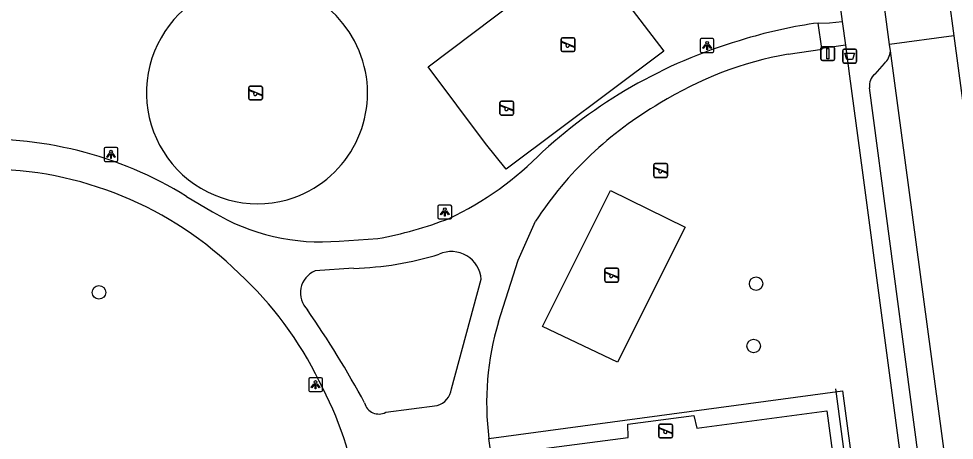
# Model space of a CAD drawing. Extents: x 163150 to 163546, y 380933 to 381635.
# Drawn here: x 163353.7 to 163421.5, y 381257.8 to 381288.4 of the extents above; entities that cross this region are included whole.
import ezdxf

# ---------------------------------------------------------------- set-up
doc = ezdxf.new("R2010")
doc.units = 0
for name, color, linetype in [('IMGEO_Afvalbak', 7, 'Continuous'), ('IMGEO_Boom', 7, 'Continuous'), ('IMGEO_Groenvoorziening', 7, 'Continuous'), ('IMGEO_Hek', 7, 'Continuous'), ('IMGEO_Lichtpunt', 7, 'Continuous'), ('IMGEO_Rijbaan_lokaal_open', 7, 'Continuous'), ('IMGEO_Speelvoorziening', 7, 'Continuous'), ('IMGEO_Verkeersbordpaal', 7, 'Continuous'), ('IMGEO_Voetpad_gesloten', 7, 'Continuous'), ('IMGEO_Voetpad_open', 7, 'Continuous')]:
    doc.layers.add(name, color=color, linetype=linetype)

msp = doc.modelspace()

# ---------------------------------------------------------------- linework, layer by layer
at = {"layer": 'IMGEO_Afvalbak'}
for p, q in [((163413.441, 381285.253), (163413.441, 381286.053)), ((163413.441, 381286.053), (163413.441, 381285.253)), ((163413.541, 381286.153), (163414.331, 381286.153)), ((163414.331, 381286.153), (163413.541, 381286.153)), ((163414.431, 381286.053), (163414.431, 381285.253)), ((163414.431, 381285.253), (163414.431, 381286.053)), ((163414.331, 381285.153), (163413.541, 381285.153)), ((163413.541, 381285.153), (163414.331, 381285.153))]:
    msp.add_line(p, q, dxfattribs=at)
msp.add_lwpolyline([(163413.584, 381285.867), (163414.288, 381285.867), (163414.139, 381285.397), (163413.733, 381285.397), (163413.584, 381285.867)], dxfattribs=at)
for centre, start, end in [((163413.541, 381286.053), 90, 180), ((163413.541, 381286.053), 90, 180), ((163414.331, 381286.053), 0, 90), ((163414.331, 381286.053), 360, 90), ((163413.541, 381285.253), 180, 270), ((163413.541, 381285.253), 180, 270), ((163414.331, 381285.253), 270, 0), ((163414.331, 381285.253), 270, 0)]:
    msp.add_arc(centre, 0.1, start, end, dxfattribs=at)
at = {"layer": 'IMGEO_Boom'}
for centre in [(163407.151, 381269.15), (163359.511, 381268.52), (163406.974, 381264.631)]:
    msp.add_circle(centre, 0.489, dxfattribs=at)
at = {"layer": 'IMGEO_Groenvoorziening'}
for points in [[(163387.541, 381279.328), (163383.37, 381284.874), (163394.757, 381293.475), (163400.456, 381286.021), (163389.033, 381277.444), (163387.541, 381279.328)], [(163397.1, 381263.454), (163391.668, 381266.052), (163396.597, 381275.92), (163401.999, 381273.257), (163397.1, 381263.454)]]:
    msp.add_lwpolyline(points, dxfattribs=at)
for centre, radius, start, end in [((163371.009, 381282.999), 8.052, 104.15803, 289.34621), ((163370.926, 381282.975), 8.056, 289.95494, 103.5493)]:
    msp.add_arc(centre, radius, start, end, dxfattribs=at)
at = {"layer": 'IMGEO_Hek'}
for points in [[(163418.09, 381222.776), (163412.93, 381261.528)], [(163388.434, 381256.775), (163397.88, 381257.988), (163397.852, 381258.959), (163402.649, 381259.603), (163402.867, 381258.674), (163412.281, 381259.941), (163417.086, 381224.192), (163407.492, 381222.956), (163407.628, 381221.998), (163402.873, 381221.312), (163402.714, 381222.304), (163393.215, 381220.972)]]:
    msp.add_lwpolyline(points, dxfattribs=at)
at = {"layer": 'IMGEO_Lichtpunt'}
for p, q in [((163403.099, 381286.827), (163403.099, 381286.02)), ((163403.099, 381286.827), (163403.099, 381286.02)), ((163404.001, 381286.922), (163403.193, 381286.922)), ((163404.001, 381286.922), (163403.193, 381286.922)), ((163404.095, 381286.02), (163404.095, 381286.827)), ((163404.095, 381286.02), (163404.095, 381286.827)), ((163403.193, 381285.926), (163404.001, 381285.926)), ((163403.193, 381285.926), (163404.001, 381285.926)), ((163360.789, 381279.019), (163359.981, 381279.019)), ((163360.789, 381279.019), (163359.981, 381279.019)), ((163359.887, 381278.924), (163359.887, 381278.117)), ((163359.887, 381278.924), (163359.887, 381278.117)), ((163360.883, 381278.117), (163360.883, 381278.924)), ((163360.883, 381278.117), (163360.883, 381278.924)), ((163359.981, 381278.023), (163360.789, 381278.023)), ((163359.981, 381278.023), (163360.789, 381278.023)), ((163384.087, 381274.759), (163384.087, 381273.952)), ((163384.087, 381274.759), (163384.087, 381273.952)), ((163384.989, 381274.854), (163384.181, 381274.854)), ((163384.989, 381274.854), (163384.181, 381274.854)), ((163385.083, 381273.952), (163385.083, 381274.759)), ((163385.083, 381273.952), (163385.083, 381274.759)), ((163384.181, 381273.858), (163384.989, 381273.858)), ((163384.181, 381273.858), (163384.989, 381273.858)), ((163374.717, 381262.223), (163374.717, 381261.416)), ((163374.717, 381262.223), (163374.717, 381261.416)), ((163375.619, 381262.318), (163374.811, 381262.318)), ((163375.619, 381262.318), (163374.811, 381262.318)), ((163375.713, 381261.416), (163375.713, 381262.223)), ((163375.713, 381261.416), (163375.713, 381262.223)), ((163374.811, 381261.322), (163375.619, 381261.322)), ((163374.811, 381261.322), (163375.619, 381261.322))]:
    msp.add_line(p, q, dxfattribs=at)
for points in [[(163403.473, 381286.491), (163403.512, 381286.463), (163403.324, 381286.201), (163403.286, 381286.228), (163403.473, 381286.491)], [(163403.685, 381286.463), (163403.723, 381286.49), (163403.91, 381286.228), (163403.871, 381286.2), (163403.685, 381286.463)], [(163403.575, 381286.443), (163403.622, 381286.443), (163403.622, 381286.121), (163403.575, 381286.121), (163403.575, 381286.443)], [(163360.261, 381278.588), (163360.3, 381278.56), (163360.112, 381278.298), (163360.074, 381278.325), (163360.261, 381278.588)], [(163360.363, 381278.54), (163360.41, 381278.54), (163360.41, 381278.218), (163360.363, 381278.218), (163360.363, 381278.54)], [(163360.473, 381278.56), (163360.511, 381278.587), (163360.698, 381278.325), (163360.659, 381278.297), (163360.473, 381278.56)], [(163384.461, 381274.423), (163384.5, 381274.395), (163384.312, 381274.133), (163384.274, 381274.16), (163384.461, 381274.423)], [(163384.563, 381274.375), (163384.61, 381274.375), (163384.61, 381274.053), (163384.563, 381274.053), (163384.563, 381274.375)], [(163384.673, 381274.395), (163384.711, 381274.422), (163384.898, 381274.16), (163384.859, 381274.132), (163384.673, 381274.395)], [(163375.091, 381261.887), (163375.13, 381261.859), (163374.942, 381261.597), (163374.904, 381261.624), (163375.091, 381261.887)], [(163375.193, 381261.839), (163375.24, 381261.839), (163375.24, 381261.517), (163375.193, 381261.517), (163375.193, 381261.839)], [(163375.303, 381261.859), (163375.341, 381261.886), (163375.528, 381261.624), (163375.489, 381261.596), (163375.303, 381261.859)]]:
    msp.add_lwpolyline(points, dxfattribs=at)
for centre in [(163403.598, 381286.625), (163360.386, 381278.722), (163384.586, 381274.557), (163375.216, 381262.021)]:
    msp.add_circle(centre, 0.0994, dxfattribs=at)
for centre, start, end in [((163403.193, 381286.827), 90, 180), ((163403.193, 381286.827), 90, 180), ((163404.001, 381286.827), 0, 90), ((163404.001, 381286.827), 0, 90), ((163403.193, 381286.02), 180, 270), ((163403.193, 381286.02), 180, 270), ((163404.001, 381286.02), 270, 0), ((163404.001, 381286.02), 270, 360), ((163359.981, 381278.924), 90, 180), ((163359.981, 381278.924), 90, 180), ((163360.789, 381278.924), 0, 90), ((163360.789, 381278.924), 0, 90), ((163359.981, 381278.117), 180, 270), ((163359.981, 381278.117), 180, 270), ((163360.789, 381278.117), 270, 0), ((163360.789, 381278.117), 270, 360), ((163384.181, 381274.759), 90, 180), ((163384.181, 381274.759), 90, 180), ((163384.989, 381274.759), 0, 90), ((163384.989, 381274.759), 0, 90), ((163384.181, 381273.952), 180, 270), ((163384.181, 381273.952), 180, 270), ((163384.989, 381273.952), 270, 0), ((163384.989, 381273.952), 270, 360), ((163374.811, 381262.223), 90, 180), ((163374.811, 381262.223), 90, 180), ((163375.619, 381262.223), 0, 90), ((163375.619, 381262.223), 0, 90), ((163374.811, 381261.416), 180, 270), ((163374.811, 381261.416), 180, 270), ((163375.619, 381261.416), 270, 0), ((163375.619, 381261.416), 270, 360)]:
    msp.add_arc(centre, 0.0946, start, end, dxfattribs=at)
at = {"layer": 'IMGEO_Rijbaan_lokaal_open'}
for points in [[(163416.832, 381286.494), (163416.465, 381289.22)], [(163421.129, 381289.848), (163421.495, 381287.123)], [(163421.495, 381287.123), (163416.832, 381286.494)], [(163416.892, 381286.034), (163416.832, 381286.494)], [(163421.495, 381287.123), (163426.471, 381250), (163430.261, 381222.635), (163430.41, 381221.543)], [(163425.575, 381220.93), (163421.736, 381250), (163416.892, 381286.034)]]:
    msp.add_lwpolyline(points, dxfattribs=at)
at = {"layer": 'IMGEO_Speelvoorziening'}
for p, q in [((163393.023, 381286.082), (163393.023, 381286.882)), ((163393.023, 381286.882), (163393.023, 381286.082)), ((163393.406, 381286.51), (163393.067, 381286.647)), ((163393.092, 381286.707), (163393.968, 381286.354)), ((163393.123, 381286.982), (163393.913, 381286.982)), ((163393.913, 381286.982), (163393.123, 381286.982)), ((163394.013, 381286.882), (163394.013, 381286.082)), ((163394.013, 381286.082), (163394.013, 381286.882)), ((163393.913, 381285.982), (163393.123, 381285.982)), ((163393.123, 381285.982), (163393.913, 381285.982)), ((163393.944, 381286.294), (163393.604, 381286.431)), ((163370.372, 381282.578), (163370.372, 381283.378)), ((163370.372, 381283.378), (163370.372, 381282.578)), ((163370.755, 381283.006), (163370.416, 381283.143)), ((163370.441, 381283.203), (163371.317, 381282.85)), ((163370.472, 381283.478), (163371.262, 381283.478)), ((163371.262, 381283.478), (163370.472, 381283.478)), ((163371.362, 381283.378), (163371.362, 381282.578)), ((163371.362, 381282.578), (163371.362, 381283.378)), ((163371.262, 381282.478), (163370.472, 381282.478)), ((163370.472, 381282.478), (163371.262, 381282.478)), ((163371.293, 381282.79), (163370.953, 381282.927)), ((163388.585, 381281.48), (163388.585, 381282.28)), ((163388.585, 381282.28), (163388.585, 381281.48)), ((163388.968, 381281.908), (163388.629, 381282.045)), ((163388.654, 381282.105), (163389.53, 381281.752)), ((163388.685, 381282.38), (163389.475, 381282.38)), ((163389.475, 381282.38), (163388.685, 381282.38)), ((163389.506, 381281.692), (163389.166, 381281.829)), ((163389.575, 381282.28), (163389.575, 381281.48)), ((163389.575, 381281.48), (163389.575, 381282.28)), ((163389.475, 381281.38), (163388.685, 381281.38)), ((163388.685, 381281.38), (163389.475, 381281.38)), ((163399.736, 381276.96), (163399.736, 381277.76)), ((163399.736, 381277.76), (163399.736, 381276.96)), ((163399.836, 381277.86), (163400.626, 381277.86)), ((163400.626, 381277.86), (163399.836, 381277.86)), ((163400.726, 381277.76), (163400.726, 381276.96)), ((163400.726, 381276.96), (163400.726, 381277.76)), ((163400.119, 381277.388), (163399.78, 381277.525)), ((163399.805, 381277.585), (163400.681, 381277.232)), ((163400.657, 381277.172), (163400.317, 381277.309)), ((163400.626, 381276.86), (163399.836, 381276.86)), ((163399.836, 381276.86), (163400.626, 381276.86)), ((163396.289, 381270.272), (163397.079, 381270.272)), ((163397.079, 381270.272), (163396.289, 381270.272)), ((163396.189, 381269.372), (163396.189, 381270.172)), ((163396.189, 381270.172), (163396.189, 381269.372)), ((163396.572, 381269.8), (163396.233, 381269.937)), ((163396.258, 381269.997), (163397.134, 381269.644)), ((163397.11, 381269.584), (163396.77, 381269.721)), ((163397.179, 381270.172), (163397.179, 381269.372)), ((163397.179, 381269.372), (163397.179, 381270.172)), ((163397.079, 381269.272), (163396.289, 381269.272)), ((163396.289, 381269.272), (163397.079, 381269.272)), ((163400.107, 381258.072), (163400.107, 381258.872)), ((163400.107, 381258.872), (163400.107, 381258.072)), ((163400.176, 381258.697), (163401.052, 381258.344)), ((163400.207, 381258.972), (163400.997, 381258.972)), ((163400.997, 381258.972), (163400.207, 381258.972)), ((163401.097, 381258.872), (163401.097, 381258.072)), ((163401.097, 381258.072), (163401.097, 381258.872)), ((163400.49, 381258.5), (163400.151, 381258.637)), ((163401.028, 381258.284), (163400.688, 381258.421)), ((163400.997, 381257.972), (163400.207, 381257.972)), ((163400.207, 381257.972), (163400.997, 381257.972))]:
    msp.add_line(p, q, dxfattribs=at)
for centre, radius, start, end in [((163393.123, 381286.882), 0.1, 90, 180), ((163393.123, 381286.882), 0.1, 90, 180), ((163393.08, 381286.677), 0.0327, 68.07798, 248.07798), ((163393.485, 381286.42), 0.12, 130.99278, 5.16318), ((163393.913, 381286.882), 0.1, 0, 90), ((163393.913, 381286.882), 0.1, 360, 90), ((163393.123, 381286.082), 0.1, 180, 270), ((163393.123, 381286.082), 0.1, 180, 270), ((163393.913, 381286.082), 0.1, 270, 0), ((163393.913, 381286.082), 0.1, 270, 0), ((163393.956, 381286.324), 0.0327, 248.07798, 68.07798), ((163370.472, 381283.378), 0.1, 90, 180), ((163370.472, 381283.378), 0.1, 90, 180), ((163370.429, 381283.173), 0.0327, 68.07798, 248.07798), ((163371.262, 381283.378), 0.1, 0, 90), ((163371.262, 381283.378), 0.1, 360, 90), ((163370.472, 381282.578), 0.1, 180, 270), ((163370.472, 381282.578), 0.1, 180, 270), ((163370.834, 381282.916), 0.12, 130.99278, 5.16318), ((163371.262, 381282.578), 0.1, 270, 0), ((163371.262, 381282.578), 0.1, 270, 0), ((163371.305, 381282.82), 0.0327, 248.07798, 68.07798), ((163388.685, 381282.28), 0.1, 90, 180), ((163388.685, 381282.28), 0.1, 90, 180), ((163388.642, 381282.075), 0.0327, 68.07798, 248.07798), ((163389.047, 381281.818), 0.12, 130.99278, 5.16318), ((163389.475, 381282.28), 0.1, 0, 90), ((163389.475, 381282.28), 0.1, 360, 90), ((163389.518, 381281.722), 0.0327, 248.07798, 68.07798), ((163388.685, 381281.48), 0.1, 180, 270), ((163388.685, 381281.48), 0.1, 180, 270), ((163389.475, 381281.48), 0.1, 270, 0), ((163389.475, 381281.48), 0.1, 270, 0), ((163399.836, 381277.76), 0.1, 90, 180), ((163399.836, 381277.76), 0.1, 90, 180), ((163400.626, 381277.76), 0.1, 0, 90), ((163400.626, 381277.76), 0.1, 360, 90), ((163399.793, 381277.555), 0.0327, 68.07798, 248.07798), ((163400.198, 381277.298), 0.12, 130.99278, 5.16318), ((163400.669, 381277.202), 0.0327, 248.07798, 68.07798), ((163399.836, 381276.96), 0.1, 180, 270), ((163399.836, 381276.96), 0.1, 180, 270), ((163400.626, 381276.96), 0.1, 270, 0), ((163400.626, 381276.96), 0.1, 270, 0), ((163396.289, 381270.172), 0.1, 90, 180), ((163396.289, 381270.172), 0.1, 90, 180), ((163397.079, 381270.172), 0.1, 0, 90), ((163397.079, 381270.172), 0.1, 360, 90), ((163396.246, 381269.967), 0.0327, 68.07798, 248.07798), ((163396.651, 381269.71), 0.12, 130.99278, 5.16318), ((163397.122, 381269.614), 0.0327, 248.07798, 68.07798), ((163396.289, 381269.372), 0.1, 180, 270), ((163396.289, 381269.372), 0.1, 180, 270), ((163397.079, 381269.372), 0.1, 270, 0), ((163397.079, 381269.372), 0.1, 270, 0), ((163400.207, 381258.872), 0.1, 90, 180), ((163400.207, 381258.872), 0.1, 90, 180), ((163400.164, 381258.667), 0.0327, 68.07798, 248.07798), ((163400.997, 381258.872), 0.1, 0, 90), ((163400.997, 381258.872), 0.1, 360, 90), ((163400.207, 381258.072), 0.1, 180, 270), ((163400.207, 381258.072), 0.1, 180, 270), ((163400.569, 381258.41), 0.12, 130.99278, 5.16318), ((163400.997, 381258.072), 0.1, 270, 0), ((163400.997, 381258.072), 0.1, 270, 0), ((163401.04, 381258.314), 0.0327, 248.07798, 68.07798)]:
    msp.add_arc(centre, radius, start, end, dxfattribs=at)
at = {"layer": 'IMGEO_Verkeersbordpaal'}
for p, q in [((163411.855, 381285.438), (163411.855, 381286.238)), ((163411.855, 381286.238), (163411.855, 381285.438)), ((163411.955, 381286.338), (163412.745, 381286.338)), ((163412.745, 381286.338), (163411.955, 381286.338)), ((163412.845, 381286.238), (163412.845, 381285.438)), ((163412.845, 381285.438), (163412.845, 381286.238)), ((163412.745, 381285.338), (163411.955, 381285.338)), ((163411.955, 381285.338), (163412.745, 381285.338))]:
    msp.add_line(p, q, dxfattribs=at)
msp.add_lwpolyline([(163412.275, 381286.213), (163412.425, 381286.213), (163412.425, 381285.463), (163412.275, 381285.463), (163412.275, 381286.213)], dxfattribs=at)
for centre, start, end in [((163411.955, 381286.238), 90, 180), ((163411.955, 381286.238), 90, 180), ((163412.745, 381286.238), 0, 90), ((163412.745, 381286.238), 360, 90), ((163411.955, 381285.438), 180, 270), ((163411.955, 381285.438), 180, 270), ((163412.745, 381285.438), 270, 0), ((163412.745, 381285.438), 270, 0)]:
    msp.add_arc(centre, 0.1, start, end, dxfattribs=at)
at = {"layer": 'IMGEO_Voetpad_gesloten'}
for points in [[(163411.924, 381286.216), (163411.651, 381288.054)], [(163409.48, 381285.788), (163411.933, 381286.156), (163411.924, 381286.216)], [(163365.863, 381275.48), (163367.752, 381274.363)], [(163388.474, 381266.376), (163389.909, 381270.857), (163391.168, 381273.678)], [(163376.925, 381272.245), (163379.721, 381272.42)], [(163377.978, 381270.264), (163375.177, 381270.079)], [(163385.074, 381261.526), (163387.231, 381269.469)], [(163380.298, 381259.823), (163384.034, 381260.318)], [(163387.95, 381256.75), (163387.785, 381257.932)]]:
    msp.add_lwpolyline(points, dxfattribs=at)
for centre, radius, start, end in [((163416.007, 381255.454), 32.89, 97.61118, 106.92019), ((163416.38, 381251.652), 36.643, 105.74779, 132.35019), ((163413.936, 381260.181), 25.992, 99.87087, 121.97213), ((163413.543, 381259.134), 26.687, 120.06718, 146.97682), ((163351.294, 381251.919), 27.702, 58.26842, 93.76606), ((163374.508, 381295.613), 24.09, 295.58437, 315.51655), ((163351.276, 381251.337), 26.124, 45.24717, 90.09077), ((163375.571, 381287.305), 15.12, 238.86022, 275.13686), ((163374.445, 381301.035), 29.097, 280.44584, 291.0801), ((163377.347, 381293.252), 22.997, 271.57292, 287.2858), ((163385.06, 381269.303), 2.177, 4.38082, 113.84645), ((163352.399, 381250.997), 25.597, 25.63304, 47.56788), ((163375.84, 381268.485), 1.726, 112.59957, 225.2966), ((163313.776, 381225.277), 73.927, 28.45277, 34.60226), ((163407.82, 381260.547), 20.205, 163.23349, 187.43692), ((163353.777, 381250.183), 24.741, 7.96721, 28.71562), ((163383.637, 381261.711), 1.449, 285.89545, 352.65244), ((163379.799, 381260.755), 1.057, 194.06835, 298.18109)]:
    msp.add_arc(centre, radius, start, end, dxfattribs=at)
at = {"layer": 'IMGEO_Voetpad_open'}
for points in [[(163412.333, 381296.085), (163413.391, 381288.172)], [(163411.651, 381288.054), (163412.482, 381288.061), (163413.391, 381288.172)], [(163413.391, 381288.172), (163413.621, 381286.452)], [(163413.621, 381286.452), (163411.924, 381286.216)], [(163413.621, 381286.452), (163413.923, 381284.196), (163414.377, 381280.796), (163414.835, 381277.372), (163416.363, 381265.945), (163418.495, 381250), (163420.601, 381234.252), (163422.371, 381221.02)], [(163415.779, 381284.355), (163416.448, 381285.11)], [(163423.297, 381223.661), (163419.801, 381250), (163415.374, 381283.357)], [(163387.785, 381257.932), (163413.404, 381261.384), (163418.538, 381223.016), (163407.212, 381221.532)], [(163388.434, 381256.775), (163397.88, 381257.988), (163397.852, 381258.959), (163402.649, 381259.603), (163402.867, 381258.674), (163412.281, 381259.941), (163417.086, 381224.192), (163407.492, 381222.956), (163407.628, 381221.998), (163402.873, 381221.312), (163402.714, 381222.304), (163393.215, 381220.972)]]:
    msp.add_lwpolyline(points, dxfattribs=at)
for centre, radius, start, end in [((163415.458, 381286.154), 1.439, 313.47051, 355.1991), ((163416.407, 381283.519), 1.045, 126.9028, 188.92143)]:
    msp.add_arc(centre, radius, start, end, dxfattribs=at)

doc.saveas('drawing.dxf')
